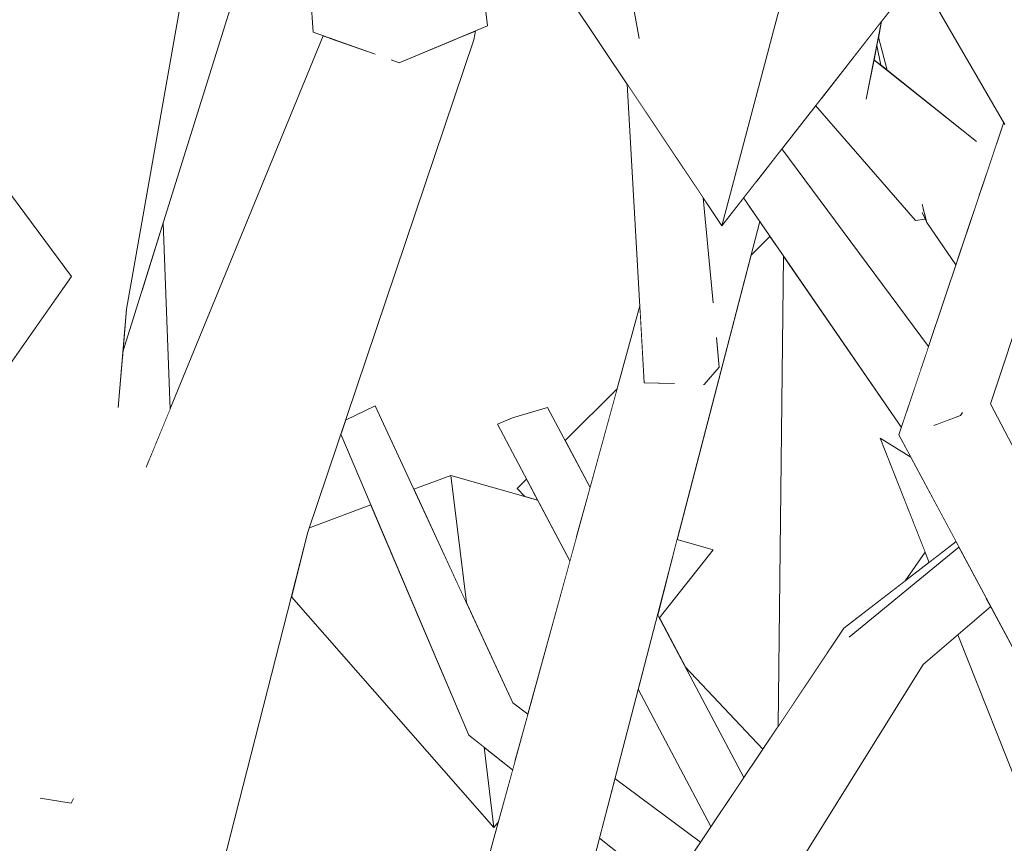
# Model space of a CAD drawing. Extents: x -289599 to -184549, y 66678 to 295474.
# Tile 287 of 656: x -263645 to -263551, y 71754 to 71832. Entities that reach past the tile are written whole.
import ezdxf

# ---------------------------------------------------------------- set-up
doc = ezdxf.new("R2010")
doc.units = 0
doc.header["$MEASUREMENT"] = 0
doc.linetypes.add('Wipeout_Contour', pattern=[1000, 0, -1000])
doc.layers.add('arch drzewa', color=8, linetype='Continuous')
doc.layers.add('arch drzewa_Nr_Pióra__4', color=8, linetype='Continuous', lineweight=9)

msp = doc.modelspace()

# ---------------------------------------------------------------- wipeouts: each hides what was drawn before it
at = {"color": 254, "linetype": 'Wipeout_Contour', "lineweight": 0, "ltscale": 961299.815412}
msp.add_wipeout([(-263582.577, 71830.353), (-263580.914, 71828.275), (-263581.823, 71831.003)], dxfattribs=at).dxf.layer = 'arch drzewa'
at = {"color": 254, "linetype": 'Wipeout_Contour', "lineweight": 0, "ltscale": 961245.441509}
msp.add_wipeout([(-263563.821, 71828.082), (-263563.159, 71827.554), (-263563.555, 71829.424)], dxfattribs=at).dxf.layer = 'arch drzewa'
at = {"color": 254, "linetype": 'Wipeout_Contour', "lineweight": 0, "ltscale": 1281898.985446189}
msp.add_wipeout([(-263633.278, 71806.325), (-263632.044, 71791.53), (-263630.663, 71794.9), (-263631.317, 71812.607)], dxfattribs=at).dxf.layer = 'arch drzewa'
at = {"color": 254, "linetype": 'Wipeout_Contour', "lineweight": 0, "ltscale": 2563140.869240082}
msp.add_wipeout([(-263557.973, 71793.639), (-263561.453, 71792.461), (-263535.228, 71757.656), (-263534.123, 71759.603), (-263552.747, 71795.407), (-263555.484, 71794.481), (-263555.61, 71794.311), (-263557.859, 71793.462)], dxfattribs=at).dxf.layer = 'arch drzewa'
at = {"color": 254, "linetype": 'Wipeout_Contour', "lineweight": 0, "ltscale": 2884242.777742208}
msp.add_wipeout([(-263648.259, 71760.285), (-263641.524, 71720.563), (-263639.148, 71731.718), (-263633.99, 71760.123), (-263639.739, 71760.189), (-263639.855, 71757.916), (-263640.048, 71757.494), (-263642.859, 71757.942), (-263643.531, 71760.232)], dxfattribs=at).dxf.layer = 'arch drzewa'

# ---------------------------------------------------------------- next in the draw order: wipeouts: each hides what was drawn before it
at = {"color": 254, "linetype": 'Wipeout_Contour', "lineweight": 0, "ltscale": 1281586.588736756}
msp.add_wipeout([(-263552.747, 71795.407), (-263539.292, 71836.158), (-263541.742, 71836.424), (-263548.031, 71826.978)], dxfattribs=at).dxf.layer = 'arch drzewa'
at = {"color": 254, "linetype": 'Wipeout_Contour', "lineweight": 0, "ltscale": 961298.129535}
msp.add_wipeout([(-263582.577, 71830.353), (-263580.645, 71827.772), (-263580.914, 71828.275)], dxfattribs=at).dxf.layer = 'arch drzewa'
at = {"color": 254, "linetype": 'Wipeout_Contour', "lineweight": 0, "ltscale": 2243306.52041925}
msp.add_wipeout([(-263635.139, 71800.364), (-263633.521, 71762.912), (-263633.51, 71762.974), (-263632.932, 71785.823), (-263632.895, 71789.453), (-263632.044, 71791.53), (-263633.278, 71806.325)], dxfattribs=at).dxf.layer = 'arch drzewa'
at = {"color": 254, "linetype": 'Wipeout_Contour', "lineweight": 0, "ltscale": 2883346.545604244}
msp.add_wipeout([(-263561.453, 71792.461), (-263538.5, 71749.55), (-263528.386, 71748.575), (-263530.313, 71751.132), (-263530.993, 71749.833), (-263536.107, 71750.777), (-263536.223, 71750.896), (-263535.472, 71757.226), (-263535.228, 71757.656)], dxfattribs=at).dxf.layer = 'arch drzewa'
at = {"color": 254, "linetype": 'Wipeout_Contour', "lineweight": 0, "ltscale": 1602344.401547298}
msp.add_wipeout([(-263641.524, 71720.563), (-263648.259, 71760.285), (-263647.416, 71716.14), (-263646.578, 71714.945), (-263641.939, 71718.179)], dxfattribs=at).dxf.layer = 'arch drzewa'

# ---------------------------------------------------------------- next in the draw order: wipeouts: each hides what was drawn before it
at = {"color": 254, "linetype": 'Wipeout_Contour', "lineweight": 0, "ltscale": 961301.58224}
msp.add_wipeout([(-263582.577, 71830.353), (-263584.341, 71829.742), (-263580.645, 71827.772)], dxfattribs=at).dxf.layer = 'arch drzewa'
at = {"color": 254, "linetype": 'Wipeout_Contour', "lineweight": 0, "ltscale": 3204004.11725325}
msp.add_wipeout([(-263561.453, 71792.461), (-263557.973, 71793.639), (-263556.567, 71795.409), (-263556.515, 71795.52), (-263555.427, 71794.558), (-263555.484, 71794.481), (-263552.747, 71795.407), (-263548.031, 71826.978), (-263551.387, 71821.938), (-263551.504, 71822.141)], dxfattribs=at).dxf.layer = 'arch drzewa'
at = {"color": 254, "linetype": 'Wipeout_Contour', "lineweight": 0, "ltscale": 1922842.830027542}
msp.add_wipeout([(-263637.595, 71785.344), (-263633.694, 71761.883), (-263633.515, 71762.783), (-263635.139, 71800.364), (-263635.146, 71800.341), (-263635.567, 71795.344)], dxfattribs=at).dxf.layer = 'arch drzewa'
at = {"color": 254, "linetype": 'Wipeout_Contour', "lineweight": 0, "ltscale": 961440.397461}
msp.add_wipeout([(-263643.531, 71760.232), (-263648.513, 71776.043), (-263648.259, 71760.285)], dxfattribs=at).dxf.layer = 'arch drzewa'

# ---------------------------------------------------------------- next in the draw order: wipeouts: each hides what was drawn before it
at = {"color": 254, "linetype": 'Wipeout_Contour', "lineweight": 0, "ltscale": 1281752.748602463}
msp.add_wipeout([(-263590.173, 71868.139), (-263582.577, 71830.353), (-263581.823, 71831.003), (-263581.489, 71832.066)], dxfattribs=at).dxf.layer = 'arch drzewa'
at = {"color": 254, "linetype": 'Wipeout_Contour', "lineweight": 0, "ltscale": 1281651.484269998}
msp.add_wipeout([(-263573.272, 71818.726), (-263558.737, 71800.563), (-263558.646, 71800.836), (-263572.576, 71819.616)], dxfattribs=at).dxf.layer = 'arch drzewa'
at = {"color": 254, "linetype": 'Wipeout_Contour', "lineweight": 0, "ltscale": 961198.65498}
msp.add_wipeout([(-263555.427, 71794.558), (-263556.515, 71795.52), (-263555.61, 71794.311)], dxfattribs=at).dxf.layer = 'arch drzewa'
at = {"color": 254, "linetype": 'Wipeout_Contour', "lineweight": 0, "ltscale": 1602357.820266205}
msp.add_wipeout([(-263638.731, 71780.048), (-263639.739, 71760.189), (-263633.99, 71760.123), (-263633.694, 71761.883), (-263637.595, 71785.344)], dxfattribs=at).dxf.layer = 'arch drzewa'

# ---------------------------------------------------------------- next in the draw order: wipeouts: each hides what was drawn before it
at = {"color": 254, "linetype": 'Wipeout_Contour', "lineweight": 0, "ltscale": 961338.46567}
msp.add_wipeout([(-263582.577, 71830.353), (-263590.173, 71868.139), (-263592.833, 71868.461)], dxfattribs=at).dxf.layer = 'arch drzewa'
at = {"color": 254, "linetype": 'Wipeout_Contour', "lineweight": 0, "ltscale": 1281652.241450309}
msp.add_wipeout([(-263573.272, 71818.726), (-263573.581, 71818.33), (-263559.217, 71799.132), (-263558.737, 71800.563)], dxfattribs=at).dxf.layer = 'arch drzewa'
at = {"color": 254, "linetype": 'Wipeout_Contour', "lineweight": 0, "ltscale": 961199.391384}
msp.add_wipeout([(-263556.515, 71795.52), (-263556.567, 71795.409), (-263555.61, 71794.311)], dxfattribs=at).dxf.layer = 'arch drzewa'
at = {"color": 254, "linetype": 'Wipeout_Contour', "lineweight": 0, "ltscale": 3204656.027807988}
msp.add_wipeout([(-263640.245, 71719.359), (-263638.684, 71720.448), (-263623.889, 71785.034), (-263632.932, 71785.823), (-263633.51, 71762.974), (-263633.521, 71762.912), (-263633.515, 71762.783), (-263633.694, 71761.883), (-263633.99, 71760.123), (-263639.148, 71731.718)], dxfattribs=at).dxf.layer = 'arch drzewa'

# ---------------------------------------------------------------- next in the draw order: wipeouts: each hides what was drawn before it
at = {"color": 254, "linetype": 'Wipeout_Contour', "lineweight": 0, "ltscale": 1281761.226005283}
msp.add_wipeout([(-263592.833, 71868.461), (-263586.151, 71830.174), (-263584.341, 71829.742), (-263582.577, 71830.353)], dxfattribs=at).dxf.layer = 'arch drzewa'
at = {"color": 254, "linetype": 'Wipeout_Contour', "lineweight": 0, "ltscale": 1281653.558632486}
msp.add_wipeout([(-263574.976, 71816.546), (-263559.381, 71798.641), (-263559.217, 71799.132), (-263573.581, 71818.33)], dxfattribs=at).dxf.layer = 'arch drzewa'
at = {"color": 254, "linetype": 'Wipeout_Contour', "lineweight": 0, "ltscale": 1281601.29231999}
msp.add_wipeout([(-263557.973, 71793.639), (-263557.859, 71793.462), (-263555.61, 71794.311), (-263556.567, 71795.409)], dxfattribs=at).dxf.layer = 'arch drzewa'

# ---------------------------------------------------------------- next in the draw order: linework, layer by layer
at = {"layer": 'arch drzewa_Nr_Pióra__4', "linetype": 'Continuous'}
for p, q in [((-263555.406, 71794.585), (-263555.61, 71794.311)), ((-263555.61, 71794.311), (-263558.131, 71793.36))]:
    msp.add_line(p, q, dxfattribs=at)

# ---------------------------------------------------------------- next in the draw order: wipeouts: each hides what was drawn before it
at = {"color": 254, "linetype": 'Wipeout_Contour', "lineweight": 0, "ltscale": 2563270.82538672}
msp.add_wipeout([(-263563.396, 71830.227), (-263562.578, 71827.091), (-263554.127, 71820.35), (-263554.1, 71819.946), (-263553.172, 71817.164), (-263551.504, 71822.141), (-263559.644, 71836.165), (-263563.094, 71831.75)], dxfattribs=at).dxf.layer = 'arch drzewa'
at = {"color": 254, "linetype": 'Wipeout_Contour', "lineweight": 0, "ltscale": 1602059.965851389}
msp.add_wipeout([(-263574.976, 71816.546), (-263576.212, 71814.964), (-263561.223, 71793.148), (-263559.533, 71798.189), (-263559.381, 71798.641)], dxfattribs=at).dxf.layer = 'arch drzewa'
at = {"color": 254, "linetype": 'Wipeout_Contour', "lineweight": 0, "ltscale": 1281617.762185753}
msp.add_wipeout([(-263556.681, 71814.036), (-263558.803, 71812.618), (-263555.87, 71809.115), (-263554.306, 71813.784)], dxfattribs=at).dxf.layer = 'arch drzewa'

# ---------------------------------------------------------------- next in the draw order: wipeouts: each hides what was drawn before it
at = {"color": 254, "linetype": 'Wipeout_Contour', "lineweight": 0, "ltscale": 1281659.244236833}
msp.add_wipeout([(-263563.396, 71830.227), (-263563.555, 71829.424), (-263563.159, 71827.554), (-263562.578, 71827.091)], dxfattribs=at).dxf.layer = 'arch drzewa'
at = {"color": 254, "linetype": 'Wipeout_Contour', "lineweight": 0, "ltscale": 1922538.789008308}
msp.add_wipeout([(-263579.779, 71797.429), (-263592.561, 71743.945), (-263574.663, 71812.71), (-263575.749, 71814.29), (-263578.78, 71801.607), (-263578.524, 71798.886)], dxfattribs=at).dxf.layer = 'arch drzewa'
at = {"color": 254, "linetype": 'Wipeout_Contour', "lineweight": 0, "ltscale": 961213.178936}
msp.add_wipeout([(-263558.803, 71812.618), (-263556.039, 71808.614), (-263555.87, 71809.115)], dxfattribs=at).dxf.layer = 'arch drzewa'

# ---------------------------------------------------------------- next in the draw order: wipeouts: each hides what was drawn before it
at = {"color": 254, "linetype": 'Wipeout_Contour', "lineweight": 0, "ltscale": 1281638.734354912}
msp.add_wipeout([(-263564.566, 71824.322), (-263554.1, 71819.946), (-263554.127, 71820.35), (-263563.821, 71828.082)], dxfattribs=at).dxf.layer = 'arch drzewa'
at = {"color": 254, "linetype": 'Wipeout_Contour', "lineweight": 0, "ltscale": 3204235.462117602}
msp.add_wipeout([(-263592.561, 71743.945), (-263579.779, 71797.429), (-263579.94, 71797.242), (-263579.962, 71797.472), (-263578.855, 71801.379), (-263578.786, 71801.673), (-263578.78, 71801.607), (-263575.749, 71814.29), (-263575.903, 71814.515), (-263591.59, 71750.466)], dxfattribs=at).dxf.layer = 'arch drzewa'
at = {"color": 254, "linetype": 'Wipeout_Contour', "lineweight": 0, "ltscale": 961219.134783}
msp.add_wipeout([(-263556.681, 71814.036), (-263559.248, 71814.323), (-263558.803, 71812.618)], dxfattribs=at).dxf.layer = 'arch drzewa'

# ---------------------------------------------------------------- next in the draw order: wipeouts: each hides what was drawn before it
at = {"color": 254, "linetype": 'Wipeout_Contour', "lineweight": 0, "ltscale": 1281624.962122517}
msp.add_wipeout([(-263564.566, 71824.322), (-263553.849, 71815.146), (-263553.172, 71817.164), (-263554.1, 71819.946)], dxfattribs=at).dxf.layer = 'arch drzewa'
at = {"color": 254, "linetype": 'Wipeout_Contour', "lineweight": 0, "ltscale": 3845105.806857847}
msp.add_wipeout([(-263583.171, 71797.341), (-263591.59, 71750.466), (-263575.903, 71814.515), (-263576.212, 71814.964), (-263578.275, 71812.324), (-263580.013, 71814.922), (-263580.028, 71814.838), (-263579.109, 71805.094), (-263579.274, 71804.528), (-263580.115, 71799.023), (-263580.245, 71798.971), (-263582.962, 71797.334)], dxfattribs=at).dxf.layer = 'arch drzewa'
at = {"color": 254, "linetype": 'Wipeout_Contour', "lineweight": 0, "ltscale": 961221.273022}
msp.add_wipeout([(-263559.194, 71814.114), (-263559.241, 71813.544), (-263558.803, 71812.618)], dxfattribs=at).dxf.layer = 'arch drzewa'

# ---------------------------------------------------------------- next in the draw order: wipeouts: each hides what was drawn before it
at = {"color": 254, "linetype": 'Wipeout_Contour', "lineweight": 0, "ltscale": 1602059.337193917}
msp.add_wipeout([(-263569.203, 71823.933), (-263553.965, 71814.8), (-263553.849, 71815.146), (-263564.566, 71824.322), (-263568.868, 71824.361)], dxfattribs=at).dxf.layer = 'arch drzewa'
at = {"color": 254, "linetype": 'Wipeout_Contour', "lineweight": 0, "ltscale": 961283.593317}
msp.add_wipeout([(-263580.013, 71814.922), (-263580.04, 71814.963), (-263580.028, 71814.838)], dxfattribs=at).dxf.layer = 'arch drzewa'
at = {"color": 254, "linetype": 'Wipeout_Contour', "lineweight": 0, "ltscale": 1602142.870062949}
msp.add_wipeout([(-263601.474, 71748.484), (-263591.59, 71750.466), (-263583.171, 71797.341), (-263585.632, 71797.416), (-263586.052, 71804.713)], dxfattribs=at).dxf.layer = 'arch drzewa'
at = {"color": 254, "linetype": 'Wipeout_Contour', "lineweight": 0, "ltscale": 961269.042754}
msp.add_wipeout([(-263578.524, 71798.886), (-263578.786, 71801.673), (-263578.855, 71801.379)], dxfattribs=at).dxf.layer = 'arch drzewa'

# ---------------------------------------------------------------- next in the draw order: wipeouts: each hides what was drawn before it
at = {"color": 254, "linetype": 'Wipeout_Contour', "lineweight": 0, "ltscale": 3204087.370034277}
msp.add_wipeout([(-263569.203, 71823.933), (-263569.368, 71823.722), (-263559.866, 71812.817), (-263558.951, 71812.93), (-263559.241, 71813.544), (-263559.194, 71814.114), (-263559.248, 71814.323), (-263556.681, 71814.036), (-263554.306, 71813.784), (-263553.965, 71814.8)], dxfattribs=at).dxf.layer = 'arch drzewa'
at = {"color": 254, "linetype": 'Wipeout_Contour', "lineweight": 0, "ltscale": 1281706.289738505}
msp.add_wipeout([(-263580.04, 71814.963), (-263580.815, 71816.122), (-263579.274, 71804.528), (-263579.109, 71805.094)], dxfattribs=at).dxf.layer = 'arch drzewa'
at = {"color": 254, "linetype": 'Wipeout_Contour', "lineweight": 0, "ltscale": 2883703.661351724}
msp.add_wipeout([(-263566.165, 71773.265), (-263609.319, 71690.074), (-263597.457, 71709.133), (-263595.431, 71716.396), (-263593.287, 71715.833), (-263578.947, 71738.875), (-263579.31, 71739.66), (-263578.171, 71740.121), (-263559.162, 71770.664)], dxfattribs=at).dxf.layer = 'arch drzewa'

# ---------------------------------------------------------------- next in the draw order: wipeouts: each hides what was drawn before it
at = {"color": 254, "linetype": 'Wipeout_Contour', "lineweight": 0, "ltscale": 961247.061617}
msp.add_wipeout([(-263564.566, 71824.322), (-263563.094, 71831.75), (-263563.777, 71830.877)], dxfattribs=at).dxf.layer = 'arch drzewa'
at = {"color": 254, "linetype": 'Wipeout_Contour', "lineweight": 0, "ltscale": 1281708.17603386}
msp.add_wipeout([(-263580.815, 71816.122), (-263581.971, 71817.849), (-263580.115, 71799.023), (-263579.274, 71804.528)], dxfattribs=at).dxf.layer = 'arch drzewa'
at = {"color": 254, "linetype": 'Wipeout_Contour', "lineweight": 0, "ltscale": 961181.509253}
msp.add_wipeout([(-263559.162, 71770.664), (-263552.729, 71776.152), (-263553.168, 71776.974)], dxfattribs=at).dxf.layer = 'arch drzewa'
at = {"color": 254, "linetype": 'Wipeout_Contour', "lineweight": 0, "ltscale": 2883826.894540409}
msp.add_wipeout([(-263566.165, 71773.265), (-263617.827, 71693.095), (-263614.428, 71691.888), (-263612.635, 71693.331), (-263609.555, 71694.206), (-263609.356, 71694.303), (-263609.705, 71693.199), (-263610.347, 71690.439), (-263609.319, 71690.074)], dxfattribs=at).dxf.layer = 'arch drzewa'

# ---------------------------------------------------------------- next in the draw order: wipeouts: each hides what was drawn before it
at = {"color": 254, "linetype": 'Wipeout_Contour', "lineweight": 0, "ltscale": 961250.909725}
msp.add_wipeout([(-263563.777, 71830.877), (-263568.868, 71824.361), (-263564.566, 71824.322)], dxfattribs=at).dxf.layer = 'arch drzewa'
at = {"color": 254, "linetype": 'Wipeout_Contour', "lineweight": 0, "ltscale": 1281692.399753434}
msp.add_wipeout([(-263578.855, 71801.379), (-263579.962, 71797.472), (-263579.94, 71797.242), (-263578.524, 71798.886)], dxfattribs=at).dxf.layer = 'arch drzewa'
at = {"color": 254, "linetype": 'Wipeout_Contour', "lineweight": 0, "ltscale": 961243.944374}
msp.add_wipeout([(-263566.68, 71774.096), (-263617.827, 71693.095), (-263566.165, 71773.265)], dxfattribs=at).dxf.layer = 'arch drzewa'

# ---------------------------------------------------------------- next in the draw order: wipeouts: each hides what was drawn before it
at = {"color": 254, "linetype": 'Wipeout_Contour', "lineweight": 0, "ltscale": 1281645.48472016}
msp.add_wipeout([(-263564.348, 71852.189), (-263567.496, 71849.693), (-263551.387, 71821.938), (-263535.823, 71865.937)], dxfattribs=at).dxf.layer = 'arch drzewa'
at = {"color": 254, "linetype": 'Wipeout_Contour', "lineweight": 0, "ltscale": 1281712.495998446}
msp.add_wipeout([(-263581.971, 71817.849), (-263584.147, 71821.103), (-263580.245, 71798.971), (-263580.115, 71799.023)], dxfattribs=at).dxf.layer = 'arch drzewa'
at = {"color": 254, "linetype": 'Wipeout_Contour', "lineweight": 0, "ltscale": 1922395.044915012}
msp.add_wipeout([(-263564.695, 71774.444), (-263566.165, 71773.265), (-263559.162, 71770.664), (-263553.168, 71776.974), (-263555.752, 71781.804), (-263564.871, 71774.325)], dxfattribs=at).dxf.layer = 'arch drzewa'
at = {"color": 254, "linetype": 'Wipeout_Contour', "lineweight": 0, "ltscale": 1281709.602711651}
msp.add_wipeout([(-263618.787, 71693.802), (-263617.827, 71693.095), (-263566.68, 71774.096), (-263618.722, 71696.558)], dxfattribs=at).dxf.layer = 'arch drzewa'

# ---------------------------------------------------------------- next in the draw order: linework, layer by layer
at = {"layer": 'arch drzewa_Nr_Pióra__4', "linetype": 'Continuous'}
msp.add_line((-263552.747, 71795.407), (-263539.292, 71836.158), dxfattribs=at)

# ---------------------------------------------------------------- next in the draw order: wipeouts: each hides what was drawn before it
at = {"color": 254, "linetype": 'Wipeout_Contour', "lineweight": 0, "ltscale": 1602150.085619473}
msp.add_wipeout([(-263587.263, 71825.762), (-263585.632, 71797.416), (-263582.962, 71797.334), (-263580.245, 71798.971), (-263584.147, 71821.103)], dxfattribs=at).dxf.layer = 'arch drzewa'
at = {"color": 254, "linetype": 'Wipeout_Contour', "lineweight": 0, "ltscale": 1281834.736077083}
msp.add_wipeout([(-263623.889, 71785.034), (-263631.201, 71741.24), (-263629.184, 71737.737), (-263617.573, 71783.233)], dxfattribs=at).dxf.layer = 'arch drzewa'
at = {"color": 254, "linetype": 'Wipeout_Contour', "lineweight": 0, "ltscale": 1922407.052089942}
msp.add_wipeout([(-263566.68, 71774.096), (-263566.165, 71773.265), (-263564.695, 71774.444), (-263564.871, 71774.325), (-263555.752, 71781.804), (-263556.032, 71782.327)], dxfattribs=at).dxf.layer = 'arch drzewa'
at = {"color": 254, "linetype": 'Wipeout_Contour', "lineweight": 0, "ltscale": 1281734.839562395}
msp.add_wipeout([(-263602.289, 71763.941), (-263597.917, 71761.451), (-263596.682, 71765.955), (-263598.129, 71767.031)], dxfattribs=at).dxf.layer = 'arch drzewa'
at = {"color": 254, "linetype": 'Wipeout_Contour', "lineweight": 0, "ltscale": 1281671.438064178}
msp.add_wipeout([(-263589.285, 71756.533), (-263581.46, 71752.075), (-263580.311, 71753.787), (-263588.429, 71759.821)], dxfattribs=at).dxf.layer = 'arch drzewa'

# ---------------------------------------------------------------- next in the draw order: wipeouts: each hides what was drawn before it
at = {"color": 254, "linetype": 'Wipeout_Contour', "lineweight": 0, "ltscale": 4486081.342812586}
msp.add_wipeout([(-263588.833, 71845.546), (-263597.784, 71841.491), (-263578.275, 71812.324), (-263568.612, 71848.809), (-263572.124, 71846.026), (-263570.006, 71854.076), (-263584.615, 71847.457), (-263581.473, 71832.1), (-263581.489, 71832.066), (-263581.823, 71831.003), (-263580.914, 71828.275), (-263580.645, 71827.772), (-263584.341, 71829.742), (-263586.151, 71830.174)], dxfattribs=at).dxf.layer = 'arch drzewa'
at = {"color": 254, "linetype": 'Wipeout_Contour', "lineweight": 0, "ltscale": 2883650.341155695}
msp.add_wipeout([(-263572.923, 71764.794), (-263566.68, 71774.096), (-263560.85, 71778.602), (-263558.965, 71781.325), (-263563.249, 71792.14), (-263560.322, 71790.348), (-263561.453, 71792.461), (-263561.223, 71793.148), (-263572.428, 71809.456)], dxfattribs=at).dxf.layer = 'arch drzewa'
at = {"color": 254, "linetype": 'Wipeout_Contour', "lineweight": 0, "ltscale": 1922763.757538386}
msp.add_wipeout([(-263623.889, 71785.034), (-263638.684, 71720.448), (-263637.569, 71721.225), (-263632.574, 71741.488), (-263632.065, 71740.648), (-263631.201, 71741.24)], dxfattribs=at).dxf.layer = 'arch drzewa'
at = {"color": 254, "linetype": 'Wipeout_Contour', "lineweight": 0, "ltscale": 2563053.094643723}
msp.add_wipeout([(-263555.859, 71773.482), (-263547.551, 71752.512), (-263545.802, 71753.219), (-263546.196, 71749.09), (-263545.83, 71748.167), (-263541.323, 71751.86), (-263540.652, 71753.573), (-263552.729, 71776.152)], dxfattribs=at).dxf.layer = 'arch drzewa'
at = {"color": 254, "linetype": 'Wipeout_Contour', "lineweight": 0, "ltscale": 961301.176987}
msp.add_wipeout([(-263602.289, 71763.941), (-263598.133, 71760.664), (-263597.917, 71761.451)], dxfattribs=at).dxf.layer = 'arch drzewa'
at = {"color": 254, "linetype": 'Wipeout_Contour', "lineweight": 0, "ltscale": 1281673.301299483}
msp.add_wipeout([(-263589.9, 71754.17), (-263583.462, 71749.092), (-263581.46, 71752.075), (-263589.285, 71756.533)], dxfattribs=at).dxf.layer = 'arch drzewa'

# ---------------------------------------------------------------- next in the draw order: linework, layer by layer
at = {"layer": 'arch drzewa_Nr_Pióra__4', "linetype": 'Continuous'}
for p, q in [((-263586.135, 71830.084), (-263592.833, 71868.461)), ((-263585.632, 71797.416), (-263587.263, 71825.762)), ((-263556.039, 71808.614), (-263558.803, 71812.618)), ((-263534.123, 71759.603), (-263552.747, 71795.407)), ((-263559.162, 71770.664), (-263552.729, 71776.152)), ((-263555.859, 71773.482), (-263547.551, 71752.512)), ((-263583.462, 71749.092), (-263589.9, 71754.17))]:
    msp.add_line(p, q, dxfattribs=at)

# ---------------------------------------------------------------- next in the draw order: wipeouts: each hides what was drawn before it
at = {"color": 254, "linetype": 'Wipeout_Contour', "lineweight": 0, "ltscale": 3524622.376984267}
msp.add_wipeout([(-263568.612, 71848.809), (-263578.275, 71812.324), (-263559.644, 71836.165), (-263561.564, 71839.472), (-263562.477, 71834.862), (-263563.338, 71834.517), (-263568.125, 71832.26), (-263567.941, 71833.063), (-263567.878, 71835.31), (-263565.243, 71845.812), (-263567.496, 71849.693)], dxfattribs=at).dxf.layer = 'arch drzewa'
at = {"color": 254, "linetype": 'Wipeout_Contour', "lineweight": 0, "ltscale": 1281851.556898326}
msp.add_wipeout([(-263623.889, 71785.034), (-263609.641, 71829.575), (-263611.316, 71828.639), (-263615.606, 71830.159)], dxfattribs=at).dxf.layer = 'arch drzewa'
at = {"color": 254, "linetype": 'Wipeout_Contour', "lineweight": 0, "ltscale": 1602389.262882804}
msp.add_wipeout([(-263634.804, 71804.398), (-263639.037, 71801.858), (-263638.731, 71780.048), (-263637.595, 71785.344), (-263635.567, 71795.344)], dxfattribs=at).dxf.layer = 'arch drzewa'
at = {"color": 254, "linetype": 'Wipeout_Contour', "lineweight": 0, "ltscale": 1281603.837472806}
msp.add_wipeout([(-263563.249, 71792.14), (-263558.581, 71780.356), (-263556.032, 71782.327), (-263560.322, 71790.348)], dxfattribs=at).dxf.layer = 'arch drzewa'
at = {"color": 254, "linetype": 'Wipeout_Contour', "lineweight": 0, "ltscale": 1281668.866772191}
msp.add_wipeout([(-263585.642, 71770.529), (-263586.222, 71768.3), (-263579.311, 71755.277), (-263578.326, 71756.744)], dxfattribs=at).dxf.layer = 'arch drzewa'
at = {"color": 254, "linetype": 'Wipeout_Contour', "lineweight": 0, "ltscale": 1281731.385527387}
msp.add_wipeout([(-263600.843, 71762.801), (-263599.908, 71755.193), (-263599.488, 71755.725), (-263598.133, 71760.664)], dxfattribs=at).dxf.layer = 'arch drzewa'

# ---------------------------------------------------------------- next in the draw order: linework, layer by layer
at = {"layer": 'arch drzewa_Nr_Pióra__4', "linetype": 'Continuous'}
for p, q in [((-263551.387, 71821.938), (-263567.496, 71849.693)), ((-263568.612, 71848.809), (-263578.275, 71812.324)), ((-263578.275, 71812.324), (-263597.784, 71841.491)), ((-263578.275, 71812.324), (-263559.644, 71836.165)), ((-263564.566, 71824.322), (-263563.094, 71831.75)), ((-263562.578, 71827.091), (-263563.396, 71830.227)), ((-263563.159, 71827.554), (-263563.555, 71829.424)), ((-263554.089, 71820.319), (-263563.821, 71828.082)), ((-263559.866, 71812.817), (-263569.368, 71823.722)), ((-263561.453, 71792.461), (-263551.504, 71822.141)), ((-263558.803, 71812.618), (-263559.258, 71814.361)), ((-263558.803, 71812.618), (-263559.251, 71813.564)), ((-263558.951, 71812.93), (-263559.866, 71812.817)), ((-263560.322, 71790.348), (-263563.249, 71792.14)), ((-263563.249, 71792.14), (-263558.581, 71780.356)), ((-263563.2, 71792.048), (-263563.249, 71792.14)), ((-263538.5, 71749.55), (-263561.453, 71792.461)), ((-263566.68, 71774.096), (-263556.032, 71782.327)), ((-263566.165, 71773.265), (-263555.752, 71781.804)), ((-263560.85, 71778.602), (-263558.965, 71781.325))]:
    msp.add_line(p, q, dxfattribs=at)

# ---------------------------------------------------------------- next in the draw order: wipeouts: each hides what was drawn before it
at = {"color": 254, "linetype": 'Wipeout_Contour', "lineweight": 0, "ltscale": 1602340.399896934}
msp.add_wipeout([(-263632.895, 71789.453), (-263632.932, 71785.823), (-263623.889, 71785.034), (-263615.606, 71830.159), (-263616.136, 71830.347)], dxfattribs=at).dxf.layer = 'arch drzewa'
at = {"color": 254, "linetype": 'Wipeout_Contour', "lineweight": 0, "ltscale": 1281901.303496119}
msp.add_wipeout([(-263639.037, 71801.858), (-263640.048, 71757.494), (-263639.855, 71757.916), (-263638.731, 71780.048)], dxfattribs=at).dxf.layer = 'arch drzewa'
at = {"color": 254, "linetype": 'Wipeout_Contour', "lineweight": 0, "ltscale": 1281666.901756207}
msp.add_wipeout([(-263585.642, 71770.529), (-263578.326, 71756.744), (-263576.179, 71759.943), (-263584.377, 71775.39)], dxfattribs=at).dxf.layer = 'arch drzewa'

# ---------------------------------------------------------------- next in the draw order: linework, layer by layer
at = {"layer": 'arch drzewa_Nr_Pióra__4', "linetype": 'Continuous'}
msp.add_line((-263580.311, 71753.787), (-263588.429, 71759.821), dxfattribs=at)

# ---------------------------------------------------------------- next in the draw order: wipeouts: each hides what was drawn before it
at = {"color": 254, "linetype": 'Wipeout_Contour', "lineweight": 0, "ltscale": 1922743.383132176}
msp.add_wipeout([(-263617.573, 71783.233), (-263601.827, 71829.972), (-263603.585, 71830.018), (-263608.917, 71827.79), (-263609.63, 71828.042), (-263609.653, 71829.002)], dxfattribs=at).dxf.layer = 'arch drzewa'
at = {"color": 254, "linetype": 'Wipeout_Contour', "lineweight": 0, "ltscale": 2883762.40320938}
msp.add_wipeout([(-263584.208, 71775.072), (-263581.749, 71770.438), (-263574.386, 71762.614), (-263572.923, 71764.794), (-263572.428, 71809.456), (-263573.702, 71811.311), (-263575.492, 71809.525), (-263582.52, 71782.524), (-263579.089, 71781.553)], dxfattribs=at).dxf.layer = 'arch drzewa'
at = {"color": 254, "linetype": 'Wipeout_Contour', "lineweight": 0, "ltscale": 1281930.246944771}
msp.add_wipeout([(-263649.032, 71794.67), (-263640.048, 71757.494), (-263639.037, 71801.858), (-263643.369, 71802.756)], dxfattribs=at).dxf.layer = 'arch drzewa'

# ---------------------------------------------------------------- next in the draw order: linework, layer by layer
at = {"layer": 'arch drzewa_Nr_Pióra__4', "linetype": 'Continuous'}
for p, q in [((-263558.646, 71800.836), (-263572.576, 71819.616)), ((-263579.098, 71804.982), (-263580.04, 71814.963)), ((-263561.223, 71793.148), (-263576.212, 71814.964)), ((-263575.492, 71809.525), (-263573.702, 71811.311)), ((-263572.428, 71809.456), (-263572.923, 71764.794)), ((-263578.524, 71798.886), (-263578.789, 71801.705)), ((-263578.524, 71798.886), (-263579.94, 71797.242)), ((-263582.765, 71797.328), (-263585.632, 71797.416)), ((-263579.94, 71797.242), (-263580.013, 71797.245)), ((-263574.386, 71762.614), (-263581.749, 71770.438)), ((-263578.171, 71740.121), (-263559.162, 71770.664)), ((-263579.311, 71755.277), (-263586.222, 71768.3))]:
    msp.add_line(p, q, dxfattribs=at)

# ---------------------------------------------------------------- next in the draw order: wipeouts: each hides what was drawn before it
at = {"color": 254, "linetype": 'Wipeout_Contour', "lineweight": 0, "ltscale": 961358.281579}
msp.add_wipeout([(-263601.784, 71830.771), (-263601.827, 71829.972), (-263601.675, 71830.817)], dxfattribs=at).dxf.layer = 'arch drzewa'
at = {"color": 254, "linetype": 'Wipeout_Contour', "lineweight": 0, "ltscale": 1281840.080516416}
msp.add_wipeout([(-263623.889, 71785.034), (-263617.573, 71783.233), (-263609.653, 71829.002), (-263609.641, 71829.575)], dxfattribs=at).dxf.layer = 'arch drzewa'
at = {"color": 254, "linetype": 'Wipeout_Contour', "lineweight": 0, "ltscale": 2563864.64706794}
msp.add_wipeout([(-263653.823, 71787.829), (-263657.19, 71764.896), (-263649.508, 71773.745), (-263648.513, 71776.043), (-263643.531, 71760.232), (-263642.859, 71757.942), (-263640.048, 71757.494), (-263649.032, 71794.67)], dxfattribs=at).dxf.layer = 'arch drzewa'
at = {"color": 254, "linetype": 'Wipeout_Contour', "lineweight": 0, "ltscale": 1281684.733823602}
msp.add_wipeout([(-263582.52, 71782.524), (-263584.377, 71775.39), (-263584.208, 71775.072), (-263579.089, 71781.553)], dxfattribs=at).dxf.layer = 'arch drzewa'

# ---------------------------------------------------------------- next in the draw order: linework, layer by layer
at = {"layer": 'arch drzewa_Nr_Pióra__4', "linetype": 'Continuous'}
for p, q in [((-263579.089, 71781.553), (-263582.52, 71782.524)), ((-263584.208, 71775.072), (-263579.089, 71781.553)), ((-263576.179, 71759.943), (-263584.377, 71775.39)), ((-263640.048, 71757.494), (-263643.015, 71757.967)), ((-263639.84, 71757.948), (-263640.048, 71757.494))]:
    msp.add_line(p, q, dxfattribs=at)

# ---------------------------------------------------------------- next in the draw order: wipeouts: each hides what was drawn before it
at = {"color": 254, "linetype": 'Wipeout_Contour', "lineweight": 0, "ltscale": 1281929.705187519}
msp.add_wipeout([(-263621.876, 71908.687), (-263622.566, 71909.235), (-263608.917, 71827.79), (-263617.562, 71906.453)], dxfattribs=at).dxf.layer = 'arch drzewa'
at = {"color": 254, "linetype": 'Wipeout_Contour', "lineweight": 0, "ltscale": 961450.292683}
msp.add_wipeout([(-263634.804, 71804.398), (-263623.237, 71870.009), (-263628.858, 71868.471)], dxfattribs=at).dxf.layer = 'arch drzewa'
at = {"color": 254, "linetype": 'Wipeout_Contour', "lineweight": 0, "ltscale": 961360.38445}
msp.add_wipeout([(-263601.784, 71830.771), (-263603.585, 71830.018), (-263601.827, 71829.972)], dxfattribs=at).dxf.layer = 'arch drzewa'
at = {"color": 254, "linetype": 'Wipeout_Contour', "lineweight": 0, "ltscale": 1281797.450969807}
msp.add_wipeout([(-263613.996, 71793.851), (-263614.378, 71792.717), (-263598.129, 71767.031), (-263611.191, 71795.223)], dxfattribs=at).dxf.layer = 'arch drzewa'

# ---------------------------------------------------------------- next in the draw order: linework, layer by layer
at = {"layer": 'arch drzewa_Nr_Pióra__4', "linetype": 'Continuous'}
msp.add_line((-263611.191, 71795.223), (-263613.996, 71793.851), dxfattribs=at)

# ---------------------------------------------------------------- next in the draw order: wipeouts: each hides what was drawn before it
at = {"color": 254, "linetype": 'Wipeout_Contour', "lineweight": 0, "ltscale": 2563753.854256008}
msp.add_wipeout([(-263622.596, 71909.258), (-263617.086, 71830.683), (-263611.316, 71828.639), (-263609.641, 71829.575), (-263609.653, 71829.002), (-263609.63, 71828.042), (-263608.917, 71827.79), (-263622.566, 71909.235)], dxfattribs=at).dxf.layer = 'arch drzewa'
at = {"color": 254, "linetype": 'Wipeout_Contour', "lineweight": 0, "ltscale": 961448.405705}
msp.add_wipeout([(-263628.858, 71868.471), (-263639.037, 71801.858), (-263634.804, 71804.398)], dxfattribs=at).dxf.layer = 'arch drzewa'
at = {"color": 254, "linetype": 'Wipeout_Contour', "lineweight": 0, "ltscale": 1281781.518046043}
msp.add_wipeout([(-263614.445, 71792.52), (-263602.289, 71763.941), (-263598.129, 71767.031), (-263614.378, 71792.717)], dxfattribs=at).dxf.layer = 'arch drzewa'

# ---------------------------------------------------------------- next in the draw order: wipeouts: each hides what was drawn before it
at = {"color": 254, "linetype": 'Wipeout_Contour', "lineweight": 0, "ltscale": 1922873.77662274}
msp.add_wipeout([(-263617.503, 71906.414), (-263600.507, 71831.305), (-263610.237, 71909.138), (-263614.113, 71907.956), (-263616.375, 71905.66), (-263616.73, 71905.916)], dxfattribs=at).dxf.layer = 'arch drzewa'
at = {"color": 254, "linetype": 'Wipeout_Contour', "lineweight": 0, "ltscale": 961466.953269}
msp.add_wipeout([(-263639.037, 71801.858), (-263628.858, 71868.471), (-263636.855, 71871.175)], dxfattribs=at).dxf.layer = 'arch drzewa'
at = {"color": 254, "linetype": 'Wipeout_Contour', "lineweight": 0, "ltscale": 1281745.136978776}
msp.add_wipeout([(-263598.143, 71794.083), (-263599.581, 71793.472), (-263592.694, 71780.495), (-263592.093, 71782.685)], dxfattribs=at).dxf.layer = 'arch drzewa'

# ---------------------------------------------------------------- next in the draw order: wipeouts: each hides what was drawn before it
at = {"color": 254, "linetype": 'Wipeout_Contour', "lineweight": 0, "ltscale": 1281884.098911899}
msp.add_wipeout([(-263617.503, 71906.414), (-263617.562, 71906.453), (-263608.917, 71827.79), (-263600.507, 71831.305)], dxfattribs=at).dxf.layer = 'arch drzewa'
at = {"color": 254, "linetype": 'Wipeout_Contour', "lineweight": 0, "ltscale": 1602395.748144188}
msp.add_wipeout([(-263634.804, 71804.398), (-263635.146, 71800.341), (-263618.661, 71853.153), (-263620.132, 71874.121), (-263623.237, 71870.009)], dxfattribs=at).dxf.layer = 'arch drzewa'
at = {"color": 254, "linetype": 'Wipeout_Contour', "lineweight": 0, "ltscale": 1602444.189285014}
msp.add_wipeout([(-263636.855, 71871.175), (-263648.29, 71818.645), (-263640.037, 71807.513), (-263643.369, 71802.756), (-263639.037, 71801.858)], dxfattribs=at).dxf.layer = 'arch drzewa'
at = {"color": 254, "linetype": 'Wipeout_Contour', "lineweight": 0, "ltscale": 1281740.985724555}
msp.add_wipeout([(-263594.813, 71795.055), (-263598.143, 71794.083), (-263592.093, 71782.685), (-263590.783, 71787.462)], dxfattribs=at).dxf.layer = 'arch drzewa'

# ---------------------------------------------------------------- next in the draw order: linework, layer by layer
at = {"layer": 'arch drzewa_Nr_Pióra__4', "linetype": 'Continuous'}
for p, q in [((-263617.086, 71830.683), (-263622.596, 71909.258)), ((-263600.507, 71831.305), (-263610.237, 71909.138)), ((-263634.804, 71804.398), (-263623.237, 71870.009)), ((-263635.146, 71800.341), (-263618.661, 71853.153)), ((-263600.507, 71831.305), (-263608.917, 71827.79)), ((-263632.924, 71789.383), (-263616.136, 71830.347)), ((-263611.195, 71828.597), (-263617.086, 71830.683)), ((-263601.827, 71829.972), (-263601.675, 71830.817)), ((-263608.917, 71827.79), (-263609.682, 71828.061)), ((-263630.663, 71794.9), (-263631.317, 71812.607)), ((-263635.591, 71795.062), (-263634.804, 71804.398)), ((-263594.813, 71795.055), (-263598.143, 71794.083)), ((-263598.143, 71794.083), (-263599.581, 71793.472))]:
    msp.add_line(p, q, dxfattribs=at)

# ---------------------------------------------------------------- next in the draw order: wipeouts: each hides what was drawn before it
at = {"color": 254, "linetype": 'Wipeout_Contour', "lineweight": 0, "ltscale": 1281980.823233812}
msp.add_wipeout([(-263659.762, 71779.349), (-263640.037, 71807.513), (-263650.646, 71821.823), (-263656.743, 71816.304)], dxfattribs=at).dxf.layer = 'arch drzewa'
at = {"color": 254, "linetype": 'Wipeout_Contour', "lineweight": 0, "ltscale": 961297.694702}
msp.add_wipeout([(-263593.146, 71791.912), (-263590.783, 71787.462), (-263588.213, 71796.834)], dxfattribs=at).dxf.layer = 'arch drzewa'
at = {"color": 254, "linetype": 'Wipeout_Contour', "lineweight": 0, "ltscale": 1281748.793622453}
msp.add_wipeout([(-263596.812, 71788.254), (-263597.69, 71787.378), (-263596.972, 71786.615), (-263595.76, 71786.272)], dxfattribs=at).dxf.layer = 'arch drzewa'

# ---------------------------------------------------------------- next in the draw order: linework, layer by layer
at = {"layer": 'arch drzewa_Nr_Pióra__4', "linetype": 'Continuous'}
for p, q in [((-263640.037, 71807.513), (-263650.646, 71821.823)), ((-263659.762, 71779.349), (-263640.037, 71807.513)), ((-263593.146, 71791.912), (-263588.213, 71796.834))]:
    msp.add_line(p, q, dxfattribs=at)

# ---------------------------------------------------------------- next in the draw order: wipeouts: each hides what was drawn before it
at = {"color": 254, "linetype": 'Wipeout_Contour', "lineweight": 0, "ltscale": 1922617.94511253}
msp.add_wipeout([(-263604.016, 71788.609), (-263602.531, 71776.533), (-263598.129, 71767.031), (-263596.682, 71765.955), (-263592.694, 71780.495), (-263595.76, 71786.272)], dxfattribs=at).dxf.layer = 'arch drzewa'

# ---------------------------------------------------------------- next in the draw order: linework, layer by layer
at = {"layer": 'arch drzewa_Nr_Pióra__4', "linetype": 'Continuous'}
for p, q in [((-263592.561, 71743.945), (-263574.663, 71812.71)), ((-263590.783, 71787.462), (-263594.813, 71795.055)), ((-263597.69, 71787.378), (-263596.812, 71788.254)), ((-263596.972, 71786.615), (-263597.69, 71787.378)), ((-263596.682, 71765.955), (-263598.129, 71767.031))]:
    msp.add_line(p, q, dxfattribs=at)

# ---------------------------------------------------------------- next in the draw order: wipeouts: each hides what was drawn before it
at = {"color": 254, "linetype": 'Wipeout_Contour', "lineweight": 0, "ltscale": 961332.76335}
msp.add_wipeout([(-263604.016, 71788.609), (-263607.524, 71787.309), (-263602.531, 71776.533)], dxfattribs=at).dxf.layer = 'arch drzewa'

# ---------------------------------------------------------------- next in the draw order: linework, layer by layer
at = {"layer": 'arch drzewa_Nr_Pióra__4', "linetype": 'Continuous'}
for p in [(-263607.524, 71787.309), (-263595.76, 71786.272)]:
    msp.add_line(p, (-263604.016, 71788.609), dxfattribs=at)

# ---------------------------------------------------------------- next in the draw order: wipeouts: each hides what was drawn before it
at = {"color": 254, "linetype": 'Wipeout_Contour', "lineweight": 0, "ltscale": 2243124.833962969}
msp.add_wipeout([(-263617.573, 71783.233), (-263619.14, 71777.093), (-263599.908, 71755.193), (-263600.843, 71762.801), (-263602.289, 71763.941), (-263611.588, 71785.803), (-263617.438, 71783.635)], dxfattribs=at).dxf.layer = 'arch drzewa'

# ---------------------------------------------------------------- next in the draw order: linework, layer by layer
at = {"layer": 'arch drzewa_Nr_Pióra__4', "linetype": 'Continuous'}
for p, q in [((-263617.573, 71783.233), (-263601.827, 71829.972)), ((-263601.474, 71748.484), (-263586.052, 71804.713)), ((-263598.129, 71767.031), (-263611.191, 71795.223)), ((-263592.694, 71780.495), (-263599.581, 71793.472)), ((-263602.289, 71763.941), (-263614.445, 71792.52)), ((-263604.016, 71788.609), (-263602.531, 71776.533)), ((-263617.438, 71783.635), (-263611.588, 71785.803)), ((-263629.216, 71737.61), (-263617.573, 71783.233)), ((-263599.908, 71755.193), (-263619.14, 71777.093)), ((-263618.778, 71696.475), (-263566.68, 71774.096)), ((-263598.133, 71760.664), (-263602.289, 71763.941)), ((-263600.843, 71762.801), (-263599.908, 71755.193)), ((-263599.908, 71755.193), (-263599.488, 71755.725))]:
    msp.add_line(p, q, dxfattribs=at)

doc.saveas('drawing.dxf')
